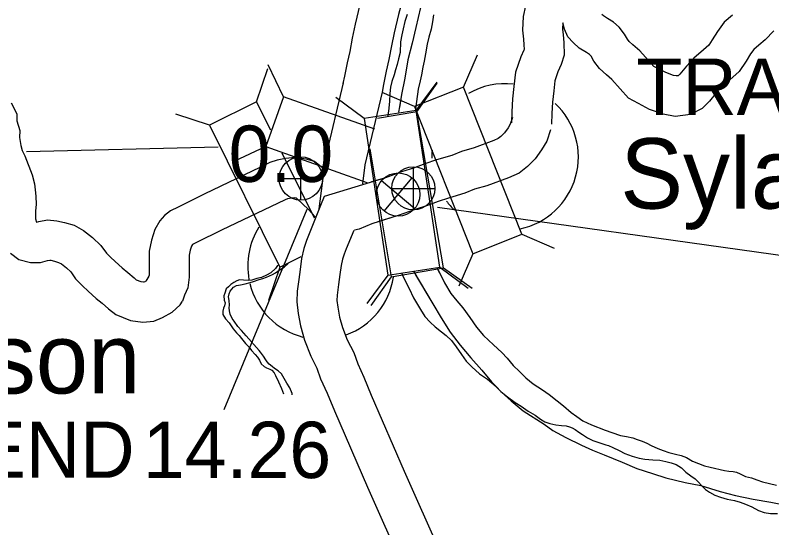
# Model space of a CAD drawing. Extents: x -939622 to -934222, y 1383701 to 1385301.
# Drawn here: x -936523.54 to -936506.5, y 1384908.75 to 1384920.29 of the extents above; entities that cross this region are included whole.
import ezdxf

# ---------------------------------------------------------------- set-up
doc = ezdxf.new("R2010")
doc.units = 0
for name, color, linetype in [('Level 10', 7, 'Continuous'), ('Level 2', 7, 'Continuous'), ('Level 20', 7, 'Continuous'), ('Level 24', 7, 'Continuous'), ('Level 25', 7, 'Continuous'), ('Level 26', 7, 'Continuous'), ('Level 8', 7, 'Continuous'), ('Level 9', 7, 'Continuous')]:
    doc.layers.add(name, color=color, linetype=linetype)

msp = doc.modelspace()

# ---------------------------------------------------------------- linework, layer by layer
at = {"layer": 'Level 10'}
for points in [[(-936515.221, 1384922.446), (-936515.255, 1384922.35), (-936515.389, 1384921.977), (-936515.467, 1384921.721), (-936515.565, 1384921.368), (-936515.664, 1384920.965), (-936515.778, 1384920.527), (-936515.888, 1384920.087), (-936515.952, 1384919.77), (-936516.007, 1384919.47), (-936516.066, 1384919.214), (-936516.125, 1384918.912), (-936516.16, 1384918.747)], [(-936514.391, 1384922.092), (-936514.408, 1384922.046), (-936514.534, 1384921.693), (-936514.603, 1384921.468), (-936514.694, 1384921.141), (-936514.792, 1384920.744), (-936514.906, 1384920.305), (-936515.009, 1384919.889), (-936515.068, 1384919.599), (-936515.126, 1384919.287), (-936515.185, 1384919.027), (-936515.243, 1384918.73), (-936515.28, 1384918.559)], [(-936512.05, 1384920.497), (-936512.105, 1384920.256), (-936512.117, 1384919.948), (-936512.097, 1384919.751), (-936512.084, 1384919.623), (-936512.082, 1384919.519), (-936512.089, 1384919.497), (-936512.157, 1384919.351), (-936512.272, 1384919.008), (-936512.31, 1384918.682), (-936512.34, 1384918.403), (-936512.355, 1384918.115), (-936512.364, 1384917.864)], [(-936507.39, 1384920.29), (-936507.577, 1384920.128), (-936507.729, 1384919.924), (-936507.845, 1384919.733), (-936507.923, 1384919.614), (-936508.041, 1384919.51), (-936508.26, 1384919.322), (-936508.425, 1384919.143), (-936508.579, 1384918.96), (-936508.612, 1384918.926), (-936508.657, 1384918.921), (-936508.719, 1384918.931), (-936508.894, 1384918.995), (-936509.084, 1384919.092), (-936509.161, 1384919.135), (-936509.475, 1384919.487), (-936509.632, 1384919.621), (-936509.716, 1384919.698), (-936509.754, 1384919.748), (-936509.819, 1384919.863), (-936509.941, 1384920.02), (-936510.071, 1384920.128), (-936510.203, 1384920.215), (-936510.297, 1384920.27), (-936510.329, 1384920.301)], [(-936506.46, 1384919.935), (-936506.658, 1384919.734), (-936506.8, 1384919.61), (-936506.913, 1384919.512), (-936506.982, 1384919.42), (-936507.084, 1384919.251), (-936507.237, 1384919.02), (-936507.449, 1384918.832), (-936507.635, 1384918.672), (-936507.75, 1384918.548), (-936507.91, 1384918.356), (-936508.072, 1384918.191), (-936508.336, 1384918.052), (-936508.681, 1384918.011), (-936508.951, 1384918.058), (-936509.255, 1384918.168), (-936509.509, 1384918.299), (-936509.731, 1384918.423), (-936510.104, 1384918.841), (-936510.229, 1384918.947), (-936510.385, 1384919.091), (-936510.509, 1384919.253), (-936510.57, 1384919.364), (-936510.591, 1384919.39), (-936510.608, 1384919.404), (-936510.678, 1384919.45), (-936510.841, 1384919.545), (-936510.976, 1384919.674), (-936511.095, 1384919.804), (-936511.174, 1384919.972), (-936511.21, 1384920.112), (-936511.215, 1384919.976), (-936511.202, 1384919.843), (-936511.184, 1384919.676), (-936511.181, 1384919.39), (-936511.246, 1384919.175), (-936511.32, 1384919.016), (-936511.389, 1384918.812), (-936511.415, 1384918.582), (-936511.443, 1384918.331), (-936511.456, 1384918.076), (-936511.464, 1384917.833)], [(-936516.156, 1384918.765), (-936516.552, 1384917.084), (-936516.702, 1384915.927)], [(-936515.28, 1384918.559), (-936515.666, 1384916.923), (-936515.722, 1384916.49)], [(-936523.632, 1384918.312), (-936523.504, 1384918.066), (-936523.502, 1384917.914), (-936523.435, 1384917.694), (-936523.44, 1384917.533), (-936523.412, 1384917.357), (-936523.383, 1384917.246), (-936523.322, 1384917.123), (-936523.156, 1384916.693), (-936523.101, 1384916.491), (-936523.087, 1384916.359), (-936523.074, 1384916.216), (-936523.066, 1384916.026), (-936523.08, 1384915.884), (-936523.082, 1384915.783), (-936523.079, 1384915.704), (-936523.061, 1384915.632), (-936523.06, 1384915.629), (-936523.004, 1384915.643), (-936522.807, 1384915.681), (-936522.602, 1384915.663), (-936522.429, 1384915.626), (-936522.21, 1384915.559), (-936522.002, 1384915.444), (-936521.797, 1384915.285), (-936521.607, 1384915.107), (-936521.485, 1384914.934), (-936521.393, 1384914.839), (-936521.288, 1384914.743), (-936521.13, 1384914.6), (-936521.001, 1384914.497), (-936520.863, 1384914.375), (-936520.812, 1384914.336), (-936520.706, 1384914.292), (-936520.653, 1384914.284), (-936520.638, 1384914.286), (-936520.611, 1384914.297), (-936520.599, 1384914.303)], [(-936512.342, 1384917.987), (-936512.392, 1384917.833), (-936512.439, 1384917.756), (-936512.521, 1384917.64), (-936512.606, 1384917.557), (-936512.665, 1384917.51), (-936512.766, 1384917.466), (-936513.204, 1384917.306), (-936513.49, 1384917.221), (-936513.71, 1384917.134), (-936514.052, 1384917.032), (-936514.319, 1384916.944), (-936514.575, 1384916.845), (-936514.819, 1384916.768), (-936515.202, 1384916.631), (-936515.515, 1384916.535)], [(-936511.486, 1384917.71), (-936511.569, 1384917.452), (-936511.689, 1384917.259), (-936511.833, 1384917.055), (-936512.006, 1384916.885), (-936512.194, 1384916.733), (-936512.431, 1384916.629), (-936512.922, 1384916.451), (-936513.196, 1384916.37), (-936513.415, 1384916.283), (-936513.783, 1384916.173), (-936514.016, 1384916.097), (-936514.277, 1384915.995), (-936514.533, 1384915.915), (-936514.918, 1384915.777), (-936515.377, 1384915.635)], [(-936516.589, 1384916.826), (-936516.609, 1384916.846), (-936516.798, 1384916.993), (-936516.984, 1384917.047), (-936517.236, 1384917.087), (-936517.452, 1384917.062), (-936517.638, 1384917.025), (-936517.805, 1384916.971), (-936518.029, 1384916.859), (-936519.268, 1384916.269), (-936519.871, 1384915.971), (-936520.038, 1384915.887), (-936520.176, 1384915.782), (-936520.28, 1384915.658), (-936520.393, 1384915.468), (-936520.473, 1384915.227), (-936520.521, 1384914.978), (-936520.523, 1384914.438), (-936520.526, 1384914.412), (-936520.599, 1384914.303)], [(-936514.251, 1384916.966), (-936514.319, 1384916.944), (-936514.575, 1384916.845), (-936514.819, 1384916.768), (-936515.202, 1384916.631), (-936516.582, 1384916.204)], [(-936516.782, 1384915.752), (-936516.936, 1384915.917), (-936517.196, 1384916.162), (-936517.208, 1384916.171), (-936517.255, 1384916.179), (-936517.313, 1384916.172), (-936517.409, 1384916.153), (-936517.462, 1384916.136), (-936517.635, 1384916.05), (-936518.875, 1384915.459), (-936519.47, 1384915.165), (-936519.55, 1384915.125), (-936519.57, 1384915.092), (-936519.601, 1384914.998), (-936519.622, 1384914.891), (-936519.623, 1384914.389), (-936519.648, 1384914.155), (-936519.723, 1384913.987), (-936519.774, 1384913.852)], [(-936516.582, 1384916.204), (-936516.663, 1384916.003), (-936516.92, 1384915.367), (-936516.978, 1384915.221), (-936517.04, 1384915.037), (-936517.089, 1384914.814), (-936517.123, 1384914.568), (-936517.149, 1384914.34), (-936517.187, 1384914.079), (-936517.2, 1384913.834), (-936517.167, 1384913.572), (-936517.113, 1384913.294), (-936517.028, 1384912.975), (-936516.883, 1384912.613), (-936516.747, 1384912.343), (-936516.662, 1384912.102), (-936516.514, 1384911.782), (-936516.349, 1384911.386), (-936515.608, 1384909.667), (-936514.786, 1384907.828)], [(-936514.112, 1384916.059), (-936514.277, 1384915.995), (-936514.533, 1384915.915), (-936514.918, 1384915.777), (-936515.513, 1384915.593), (-936515.798, 1384915.473), (-936515.898, 1384915.451)], [(-936515.917, 1384915.445), (-936516.084, 1384915.032), (-936516.133, 1384914.91), (-936516.172, 1384914.796), (-936516.202, 1384914.656), (-936516.23, 1384914.455), (-936516.257, 1384914.224), (-936516.29, 1384913.99), (-936516.297, 1384913.867), (-936516.278, 1384913.715), (-936516.235, 1384913.496), (-936516.173, 1384913.259), (-936516.061, 1384912.983), (-936515.918, 1384912.696), (-936515.828, 1384912.442), (-936515.69, 1384912.144), (-936515.521, 1384911.736), (-936514.784, 1384910.028), (-936513.96, 1384908.186)], [(-936523.643, 1384914.932), (-936523.455, 1384914.792), (-936523.194, 1384914.726), (-936522.968, 1384914.724), (-936522.808, 1384914.764), (-936522.76, 1384914.774), (-936522.736, 1384914.772), (-936522.655, 1384914.754), (-936522.563, 1384914.726), (-936522.499, 1384914.691), (-936522.382, 1384914.599), (-936522.289, 1384914.513), (-936522.18, 1384914.358), (-936522.021, 1384914.194), (-936521.894, 1384914.077), (-936521.714, 1384913.915), (-936521.581, 1384913.808), (-936521.438, 1384913.682), (-936521.271, 1384913.551), (-936520.943, 1384913.416), (-936520.663, 1384913.377), (-936520.415, 1384913.406), (-936520.223, 1384913.483), (-936520.001, 1384913.607), (-936519.821, 1384913.769), (-936519.774, 1384913.852)]]:
    msp.add_lwpolyline(points, dxfattribs=at)
at = {"layer": 'Level 2'}
for points in [[(-936514.415, 1384920.459), (-936514.52, 1384920.008), (-936514.604, 1384919.66), (-936514.696, 1384919.284), (-936514.77, 1384918.873), (-936514.838, 1384918.504), (-936514.901, 1384918.141), (-936514.906, 1384918.104)], [(-936514.415, 1384920.459), (-936514.52, 1384920.008), (-936514.604, 1384919.66), (-936514.696, 1384919.284), (-936514.77, 1384918.873), (-936514.838, 1384918.504), (-936514.888, 1384918.211)], [(-936514.564, 1384914.514), (-936514.138, 1384913.792), (-936513.949, 1384913.478), (-936513.743, 1384913.152), (-936513.519, 1384912.866), (-936513.28, 1384912.575), (-936513.032, 1384912.296), (-936512.812, 1384912.037), (-936512.59, 1384911.808), (-936512.369, 1384911.609), (-936512.099, 1384911.388)], [(-936514.525, 1384914.447), (-936514.138, 1384913.792), (-936513.949, 1384913.478), (-936513.743, 1384913.152), (-936513.519, 1384912.866), (-936513.28, 1384912.575), (-936513.032, 1384912.296), (-936512.812, 1384912.037), (-936512.59, 1384911.808), (-936512.369, 1384911.609), (-936512.099, 1384911.388)], [(-936512.099, 1384911.388), (-936511.628, 1384911.082), (-936511.432, 1384910.939), (-936511.143, 1384910.788), (-936510.793, 1384910.614), (-936510.544, 1384910.497), (-936510.277, 1384910.396), (-936509.876, 1384910.232), (-936509.545, 1384910.085), (-936509.194, 1384909.977), (-936508.891, 1384909.88), (-936508.453, 1384909.774), (-936508.106, 1384909.705), (-936507.67, 1384909.573), (-936507.325, 1384909.48), (-936506.923, 1384909.394), (-936506.525, 1384909.327), (-936506.16, 1384909.255)], [(-936512.099, 1384911.388), (-936511.628, 1384911.082), (-936511.432, 1384910.939), (-936511.143, 1384910.788), (-936510.793, 1384910.614), (-936510.544, 1384910.497), (-936510.277, 1384910.396), (-936509.876, 1384910.232), (-936509.545, 1384910.085), (-936509.194, 1384909.977), (-936508.891, 1384909.88), (-936508.453, 1384909.774), (-936508.106, 1384909.705), (-936507.67, 1384909.573), (-936507.325, 1384909.48), (-936506.923, 1384909.394), (-936506.525, 1384909.327), (-936506.16, 1384909.255)]]:
    msp.add_lwpolyline(points, dxfattribs=at)
at = {"layer": 'Level 20'}
for p, q in [((-936513.447, 1384918.671), (-936513.133, 1384919.398)), ((-936518.103, 1384918.34), (-936517.851, 1384919.091)), ((-936517.501, 1384918.453), (-936517.84, 1384919.169)), ((-936514.511, 1384918.141), (-936514.041, 1384918.779)), ((-936514.495, 1384918.114), (-936514.036, 1384918.76)), ((-936514.552, 1384918.233), (-936515.279, 1384918.547)), ((-936517.501, 1384918.453), (-936517.899, 1384917.334)), ((-936515.445, 1384917.721), (-936517.501, 1384918.453)), ((-936515.685, 1384917.963), (-936516.323, 1384918.433)), ((-936518.103, 1384918.34), (-936519.167, 1384917.812)), ((-936517.785, 1384917.698), (-936518.103, 1384918.34)), ((-936519.167, 1384917.812), (-936519.918, 1384918.064)), ((-936514.495, 1384918.114), (-936515.378, 1384917.965)), ((-936513.899, 1384914.6), (-936514.495, 1384918.114)), ((-936519.167, 1384917.812), (-936517.582, 1384914.62)), ((-936517.899, 1384917.334), (-936518.615, 1384916.994)), ((-936517.899, 1384917.334), (-936515.624, 1384916.524)), ((-936516.802, 1384915.72), (-936517.527, 1384917.18)), ((-936515.558, 1384917.278), (-936515.071, 1384914.402)), ((-936512.134, 1384915.358), (-936511.407, 1384915.044)), ((-936517.582, 1384914.62), (-936517.097, 1384914.861)), ((-936513.238, 1384914.92), (-936513.552, 1384914.193)), ((-936517.582, 1384914.62), (-936517.834, 1384913.869)), ((-936515.071, 1384914.402), (-936513.899, 1384914.6)), ((-936513.977, 1384914.617), (-936513.339, 1384914.147)), ((-936513.899, 1384914.6), (-936513.254, 1384914.142)), ((-936515.151, 1384914.439), (-936515.621, 1384913.802)), ((-936515.071, 1384914.402), (-936515.529, 1384913.756))]:
    msp.add_line(p, q, dxfattribs=at)
for points in [[(-936514.552, 1384918.233), (-936513.238, 1384914.92), (-936512.134, 1384915.358), (-936513.447, 1384918.671)], [(-936513.977, 1384914.617), (-936514.511, 1384918.141), (-936515.685, 1384917.963), (-936515.151, 1384914.439)]]:
    msp.add_lwpolyline(points, close=True, dxfattribs=at)
at = {"layer": 'Level 24'}
for centre, start, end in [((-936512.51, 1384917.096), 83.6598, 119.859), ((-936512.51, 1384917.096), 281.8421, 46.8476), ((-936512.51, 1384917.096), 174.5597, 180.9094), ((-936512.51, 1384917.096), 216.8699, 226.2454), ((-936516.653, 1384914.643), 147.8882, 190.516), ((-936516.653, 1384914.643), 290.1576, 351.2538), ((-936516.653, 1384914.643), 193.7878, 255.6354)]:
    msp.add_arc(centre, 1.65, start, end, dxfattribs=at)
at = {"layer": 'Level 25'}
for p, q in [((-936514.028, 1384915.965), (-936504.539, 1384914.643)), ((-936518.83, 1384911.415), (-936516.964, 1384915.926))]:
    msp.add_line(p, q, dxfattribs=at)
at = {"layer": 'Level 26'}
for p, q in [((-936517.107, 1384916.125), (-936517.107, 1384917.1)), ((-936514.575, 1384915.903), (-936514.575, 1384916.878)), ((-936517.594, 1384916.613), (-936516.619, 1384916.613)), ((-936515.289, 1384916.565), (-936514.543, 1384915.938)), ((-936515.229, 1384915.878), (-936514.603, 1384916.625)), ((-936515.063, 1384916.391), (-936514.088, 1384916.391))]:
    msp.add_line(p, q, dxfattribs=at)
for centre in [(-936517.107, 1384916.613), (-936514.575, 1384916.391), (-936514.916, 1384916.251)]:
    msp.add_circle(centre, 0.487, dxfattribs=at)
at = {"layer": 'Level 8'}
msp.add_lwpolyline([(-936523.284, 1384917.221), (-936518.969, 1384917.327)], dxfattribs=at)
at = {"layer": 'Level 9'}
for points in [[(-936514.714, 1384920.301), (-936514.764, 1384920.149), (-936514.805, 1384919.979), (-936514.831, 1384919.843), (-936514.863, 1384919.686), (-936514.872, 1384919.451), (-936514.91, 1384919.305), (-936514.94, 1384919.175), (-936514.973, 1384919.057), (-936515.009, 1384918.948), (-936515.059, 1384918.799), (-936515.086, 1384918.669), (-936515.103, 1384918.524), (-936515.11, 1384918.346), (-936515.137, 1384918.128), (-936515.155, 1384918.004)], [(-936514.714, 1384920.301), (-936514.764, 1384920.149), (-936514.805, 1384919.979), (-936514.831, 1384919.843), (-936514.863, 1384919.686), (-936514.872, 1384919.451), (-936514.91, 1384919.305), (-936514.94, 1384919.175), (-936514.973, 1384919.057), (-936515.009, 1384918.948), (-936515.059, 1384918.799), (-936515.086, 1384918.669), (-936515.103, 1384918.524), (-936515.11, 1384918.346), (-936515.137, 1384918.128), (-936515.144, 1384918.083)], [(-936514.122, 1384920.293), (-936514.145, 1384920.139), (-936514.177, 1384919.972), (-936514.226, 1384919.793), (-936514.264, 1384919.633), (-936514.3, 1384919.415), (-936514.332, 1384919.252), (-936514.359, 1384919.116), (-936514.39, 1384918.949), (-936514.42, 1384918.807), (-936514.469, 1384918.622), (-936514.526, 1384918.184), (-936514.535, 1384918.137)], [(-936514.122, 1384920.293), (-936514.145, 1384920.139), (-936514.177, 1384919.972), (-936514.226, 1384919.793), (-936514.264, 1384919.633), (-936514.3, 1384919.415), (-936514.332, 1384919.252), (-936514.359, 1384919.116), (-936514.39, 1384918.949), (-936514.42, 1384918.807), (-936514.469, 1384918.622), (-936514.526, 1384918.184), (-936514.527, 1384918.18)], [(-936517.632, 1384914.659), (-936517.635, 1384914.657), (-936517.678, 1384914.587), (-936517.784, 1384914.487), (-936517.884, 1384914.434), (-936517.991, 1384914.383), (-936518.095, 1384914.359), (-936518.209, 1384914.325), (-936518.296, 1384914.32), (-936518.398, 1384914.326), (-936518.485, 1384914.33), (-936518.548, 1384914.313), (-936518.619, 1384914.269), (-936518.681, 1384914.228), (-936518.736, 1384914.176), (-936518.792, 1384914.129), (-936518.82, 1384914.032), (-936518.839, 1384913.974), (-936518.831, 1384913.878), (-936518.814, 1384913.813), (-936518.827, 1384913.746), (-936518.85, 1384913.697), (-936518.866, 1384913.631), (-936518.861, 1384913.549), (-936518.804, 1384913.455), (-936518.724, 1384913.364), (-936518.633, 1384913.231), (-936518.556, 1384913.142), (-936518.497, 1384913.081), (-936518.445, 1384913.013), (-936518.351, 1384912.901), (-936518.28, 1384912.822), (-936518.218, 1384912.742), (-936518.138, 1384912.654), (-936518.082, 1384912.589), (-936518.038, 1384912.524), (-936517.997, 1384912.444), (-936517.932, 1384912.383), (-936517.881, 1384912.354), (-936517.805, 1384912.323), (-936517.762, 1384912.297), (-936517.709, 1384912.238), (-936517.675, 1384912.176), (-936517.614, 1384912.039), (-936517.541, 1384911.888), (-936517.499, 1384911.768)], [(-936517.299, 1384911.745), (-936517.304, 1384911.771), (-936517.352, 1384911.899), (-936517.421, 1384912.005), (-936517.481, 1384912.115), (-936517.544, 1384912.219), (-936517.615, 1384912.283), (-936517.697, 1384912.335), (-936517.752, 1384912.385), (-936517.82, 1384912.437), (-936517.863, 1384912.487), (-936517.897, 1384912.531), (-936517.945, 1384912.617), (-936518.019, 1384912.708), (-936518.044, 1384912.741), (-936518.335, 1384913.076), (-936518.446, 1384913.19), (-936518.524, 1384913.285), (-936518.608, 1384913.406), (-936518.651, 1384913.462), (-936518.702, 1384913.557), (-936518.716, 1384913.635), (-936518.724, 1384913.701), (-936518.713, 1384913.764), (-936518.719, 1384913.866), (-936518.733, 1384913.95), (-936518.72, 1384914.014), (-936518.695, 1384914.078), (-936518.625, 1384914.167), (-936518.557, 1384914.202), (-936518.467, 1384914.219), (-936518.36, 1384914.246), (-936518.249, 1384914.273), (-936518.172, 1384914.293), (-936518.047, 1384914.339), (-936517.963, 1384914.362), (-936517.877, 1384914.389), (-936517.747, 1384914.452), (-936517.676, 1384914.49), (-936517.575, 1384914.562), (-936517.484, 1384914.616), (-936517.396, 1384914.703), (-936517.394, 1384914.707)], [(-936514.048, 1384914.611), (-936513.95, 1384914.426), (-936513.871, 1384914.262), (-936513.733, 1384914.028), (-936513.593, 1384913.861), (-936513.463, 1384913.702), (-936513.304, 1384913.486), (-936513.151, 1384913.271), (-936512.993, 1384913.082), (-936512.774, 1384912.868), (-936512.581, 1384912.696), (-936512.463, 1384912.57), (-936512.324, 1384912.408), (-936512.185, 1384912.27), (-936512.046, 1384912.127), (-936511.88, 1384911.99), (-936511.67, 1384911.854), (-936511.514, 1384911.75), (-936511.339, 1384911.613), (-936511.195, 1384911.5), (-936511.02, 1384911.348), (-936510.894, 1384911.255), (-936510.756, 1384911.159), (-936510.565, 1384911.071), (-936510.256, 1384910.953), (-936510.11, 1384910.894), (-936509.913, 1384910.833), (-936509.774, 1384910.81), (-936509.632, 1384910.778), (-936509.535, 1384910.741), (-936509.426, 1384910.705), (-936509.32, 1384910.657), (-936509.22, 1384910.608), (-936509.068, 1384910.54), (-936508.949, 1384910.489), (-936508.825, 1384910.444), (-936508.671, 1384910.406), (-936508.544, 1384910.38), (-936508.425, 1384910.332), (-936508.291, 1384910.254), (-936508.158, 1384910.197), (-936508.021, 1384910.15), (-936507.891, 1384910.114), (-936507.571, 1384910.042), (-936507.475, 1384910.029), (-936507.372, 1384910.02), (-936507.303, 1384910.001), (-936507.221, 1384909.967), (-936507.099, 1384909.904), (-936506.96, 1384909.875), (-936506.845, 1384909.833), (-936506.715, 1384909.788), (-936506.557, 1384909.747), (-936506.403, 1384909.712)], [(-936514.844, 1384914.496), (-936514.809, 1384914.414), (-936514.672, 1384914.138), (-936514.571, 1384913.93), (-936514.417, 1384913.664), (-936514.314, 1384913.51), (-936514.199, 1384913.378), (-936514.085, 1384913.275), (-936513.941, 1384913.165), (-936513.834, 1384913.081), (-936513.717, 1384912.966), (-936513.608, 1384912.825), (-936513.492, 1384912.65), (-936513.383, 1384912.503), (-936513.26, 1384912.374), (-936513.087, 1384912.216), (-936512.904, 1384912.097), (-936512.708, 1384911.931), (-936512.603, 1384911.82), (-936512.458, 1384911.697), (-936512.281, 1384911.57), (-936512.15, 1384911.492), (-936511.987, 1384911.379), (-936511.829, 1384911.287), (-936511.715, 1384911.194), (-936511.612, 1384911.139), (-936511.503, 1384911.097), (-936511.37, 1384911.068), (-936511.243, 1384911.056), (-936511.135, 1384911.044), (-936511.062, 1384911.028), (-936510.999, 1384911.005), (-936510.932, 1384910.965), (-936510.852, 1384910.901), (-936510.766, 1384910.849), (-936510.656, 1384910.777), (-936510.532, 1384910.714), (-936510.238, 1384910.623), (-936510.18, 1384910.606), (-936510.083, 1384910.561), (-936509.943, 1384910.489), (-936509.812, 1384910.427), (-936509.645, 1384910.362), (-936509.494, 1384910.321), (-936509.365, 1384910.3), (-936509.184, 1384910.284), (-936509.028, 1384910.273), (-936508.892, 1384910.241), (-936508.771, 1384910.211), (-936508.659, 1384910.178), (-936508.537, 1384910.1), (-936508.438, 1384910.003), (-936508.331, 1384909.925), (-936508.227, 1384909.853), (-936508.153, 1384909.782), (-936508.091, 1384909.703), (-936508.001, 1384909.618)], [(-936514.815, 1384914.428), (-936514.809, 1384914.414), (-936514.672, 1384914.138), (-936514.571, 1384913.93), (-936514.417, 1384913.664), (-936514.314, 1384913.51), (-936514.199, 1384913.378), (-936514.085, 1384913.275), (-936513.941, 1384913.165), (-936513.834, 1384913.081), (-936513.717, 1384912.966), (-936513.608, 1384912.825), (-936513.492, 1384912.65), (-936513.383, 1384912.503), (-936513.26, 1384912.374), (-936513.087, 1384912.216), (-936512.904, 1384912.097), (-936512.708, 1384911.931), (-936512.603, 1384911.82), (-936512.458, 1384911.697), (-936512.281, 1384911.57), (-936512.15, 1384911.492), (-936511.987, 1384911.379), (-936511.829, 1384911.287), (-936511.715, 1384911.194), (-936511.612, 1384911.139), (-936511.503, 1384911.097), (-936511.37, 1384911.068), (-936511.243, 1384911.056), (-936511.135, 1384911.044), (-936511.062, 1384911.028), (-936510.999, 1384911.005), (-936510.932, 1384910.965), (-936510.852, 1384910.901), (-936510.766, 1384910.849), (-936510.656, 1384910.777), (-936510.532, 1384910.714), (-936510.238, 1384910.623), (-936510.18, 1384910.606), (-936510.083, 1384910.561), (-936509.943, 1384910.489), (-936509.812, 1384910.427), (-936509.645, 1384910.362), (-936509.494, 1384910.321), (-936509.365, 1384910.3), (-936509.184, 1384910.284), (-936509.028, 1384910.273), (-936508.892, 1384910.241), (-936508.771, 1384910.211), (-936508.659, 1384910.178), (-936508.537, 1384910.1), (-936508.438, 1384910.003), (-936508.331, 1384909.925), (-936508.227, 1384909.853), (-936508.153, 1384909.782), (-936508.091, 1384909.703), (-936508.001, 1384909.618)], [(-936514.021, 1384914.561), (-936513.95, 1384914.426), (-936513.871, 1384914.262), (-936513.733, 1384914.028), (-936513.593, 1384913.861), (-936513.463, 1384913.702), (-936513.304, 1384913.486), (-936513.151, 1384913.271), (-936512.993, 1384913.082), (-936512.774, 1384912.868), (-936512.581, 1384912.696), (-936512.463, 1384912.57), (-936512.324, 1384912.408), (-936512.185, 1384912.27), (-936512.046, 1384912.127), (-936511.88, 1384911.99), (-936511.67, 1384911.854), (-936511.514, 1384911.75), (-936511.339, 1384911.613), (-936511.195, 1384911.5), (-936511.02, 1384911.348), (-936510.894, 1384911.255), (-936510.756, 1384911.159), (-936510.565, 1384911.071), (-936510.256, 1384910.953), (-936510.11, 1384910.894), (-936509.913, 1384910.833), (-936509.774, 1384910.81), (-936509.632, 1384910.778), (-936509.535, 1384910.741), (-936509.426, 1384910.705), (-936509.32, 1384910.657), (-936509.22, 1384910.608), (-936509.068, 1384910.54), (-936508.949, 1384910.489), (-936508.825, 1384910.444), (-936508.671, 1384910.406), (-936508.544, 1384910.38), (-936508.425, 1384910.332), (-936508.291, 1384910.254), (-936508.158, 1384910.197), (-936508.021, 1384910.15), (-936507.891, 1384910.114), (-936507.571, 1384910.042), (-936507.475, 1384910.029), (-936507.372, 1384910.02), (-936507.303, 1384910.001), (-936507.221, 1384909.967), (-936507.099, 1384909.904), (-936506.96, 1384909.875), (-936506.845, 1384909.833), (-936506.715, 1384909.788), (-936506.557, 1384909.747), (-936506.403, 1384909.712)], [(-936508.001, 1384909.618), (-936507.907, 1384909.554), (-936507.791, 1384909.488), (-936507.663, 1384909.443), (-936507.509, 1384909.399), (-936507.343, 1384909.365), (-936507.216, 1384909.329), (-936507.095, 1384909.284), (-936506.955, 1384909.222), (-936506.806, 1384909.145), (-936506.678, 1384909.097), (-936506.537, 1384909.077), (-936506.375, 1384909.078)], [(-936508.001, 1384909.618), (-936507.907, 1384909.554), (-936507.791, 1384909.488), (-936507.663, 1384909.443), (-936507.509, 1384909.399), (-936507.343, 1384909.365), (-936507.216, 1384909.329), (-936507.095, 1384909.284), (-936506.955, 1384909.222), (-936506.806, 1384909.145), (-936506.678, 1384909.097), (-936506.537, 1384909.077), (-936506.375, 1384909.078)]]:
    msp.add_lwpolyline(points, dxfattribs=at)

# ---------------------------------------------------------------- texts
at = {"layer": 'Level 24'}
for s, p in [('Sylamore', (-936509.917, 1384915.935)), ('Allison', (-936526.958, 1384911.775))]:
    msp.add_text(s, height=1.584, dxfattribs=at).set_placement(p)
at = {"layer": 'Level 25'}
for s, p in [('TRAIL EDGE OF BRIDGE', (-936509.554, 1384918.045)), ('0.0', (-936518.735, 1384916.536)), ('END', (-936524.427, 1384909.877)), ('14.26', (-936520.665, 1384909.872))]:
    msp.add_text(s, height=1.2672, dxfattribs=at).set_placement(p)

doc.saveas('drawing.dxf')
